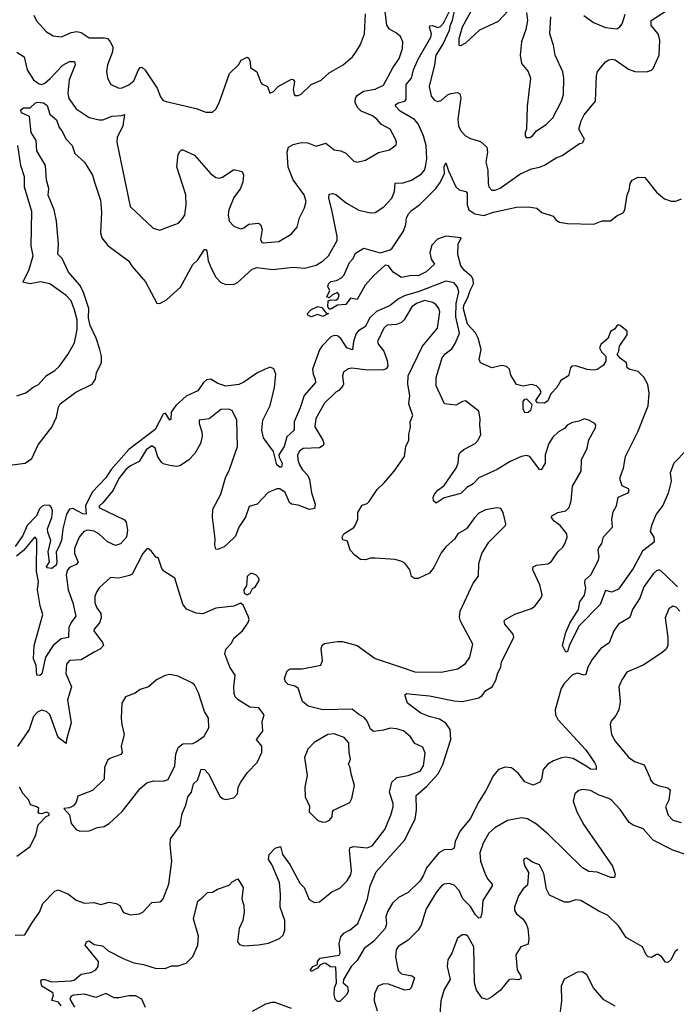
# Model space of a CAD drawing. Extents: x 2133489 to 2292442, y 756223 to 916462.
# Tile 387 of 463: x 2231121 to 2235116, y 876985 to 882970. Entities that reach past the tile are written whole.
import ezdxf

# ---------------------------------------------------------------- set-up
doc = ezdxf.new("R2010")
doc.units = 0

msp = doc.modelspace()

# ---------------------------------------------------------------- linework, layer by layer
at = {"layer": '0CON20XD'}
for points in [[(2231105, 882772.1), (2231148.8, 882745), (2231167.3, 882665), (2231205, 882605.6), (2231235, 882581.9), (2231255, 882575.6), (2231275, 882584.4), (2231307, 882613), (2231385, 882693.9), (2231425, 882715.4), (2231455.4, 882715.4), (2231458.5, 882695), (2231421.6, 882605), (2231414.2, 882524.2), (2231421.2, 882491.2), (2231465, 882427.8), (2231545, 882375.4), (2231605, 882362.2), (2231627.7, 882362.3), (2231685, 882383.3), (2231742, 882388), (2231760, 882395), (2231748.4, 882325), (2231715.5, 882255), (2231712.1, 882225), (2231794.5, 881835), (2231932.6, 881702.6), (2231975, 881691.4), (2232021.7, 881708.3), (2232086.9, 881733.1), (2232115, 881763.3), (2232125.9, 881785), (2232135.3, 881845), (2232132.5, 881905), (2232076.9, 882075), (2232085, 882150), (2232095, 882170), (2232105, 882180), (2232115, 882180), (2232185, 882147.5), (2232284, 882034), (2232315, 882011.8), (2232335, 882006.9), (2232355, 882012.5), (2232425, 882059.2), (2232475, 882048), (2232483.6, 882025), (2232478.9, 881985), (2232464.7, 881945), (2232425, 881890), (2232394.6, 881815), (2232389.1, 881785), (2232395.5, 881745), (2232424.3, 881715), (2232465, 881699.5), (2232485, 881705.6), (2232515, 881728.2), (2232573.9, 881733.9), (2232586.2, 881725), (2232595.8, 881695.8), (2232586, 881635), (2232595, 881616.2), (2232605, 881612.9), (2232697.4, 881622.6), (2232773.3, 881666.7), (2232810.5, 881709.5), (2232824, 881765), (2232853.7, 881826.3), (2232864.4, 881865), (2232851.9, 881905), (2232786.2, 881996.2), (2232754.8, 882074.8), (2232748.9, 882165), (2232756.2, 882195), (2232785, 882211.1), (2232835, 882223.5), (2232875, 882221.1), (2232925, 882200.8), (2232985, 882218.8), (2233035, 882180), (2233075, 882174), (2233105, 882159.2), (2233155, 882110), (2233175, 882104.2), (2233225, 882115.8), (2233305, 882163.1), (2233371.7, 882178.3), (2233411.2, 882208.8), (2233414.2, 882225), (2233408.1, 882245), (2233374.6, 882304.6), (2233323.1, 882333.1), (2233295, 882365.6), (2233268.6, 882385), (2233200, 882415), (2233176.8, 882436.8), (2233163.2, 882466.8), (2233165, 882492.5), (2233175, 882510), (2233213.9, 882536.1), (2233285, 882548.5), (2233335, 882572.9), (2233391.5, 882678.5), (2233430.5, 882735), (2233451.2, 882795), (2233452.9, 882835), (2233437.7, 882867.7), (2233415, 882889.4), (2233372.2, 882912.2), (2233355, 882936.2), (2233337.7, 883085)], [(2231074.8, 880265.2), (2231155, 880274.5), (2231196.4, 880303.6), (2231234.6, 880385.4), (2231316.8, 880493.2), (2231345.6, 880555), (2231357.5, 880615), (2231367.8, 880635), (2231463, 880707), (2231562, 880755), (2231582, 880785), (2231588, 880825), (2231619.2, 880885), (2231618.9, 880925), (2231610, 880965), (2231587.2, 881035), (2231550.4, 881110.4), (2231540.2, 881155), (2231542.2, 881215), (2231508.2, 881318.2), (2231487.5, 881357.5), (2231418.8, 881435), (2231379.6, 881519.6), (2231352.9, 881545), (2231356.9, 881605), (2231345.6, 881745), (2231331.4, 881815), (2231295.8, 881904.2), (2231298.1, 881945), (2231284.5, 881995), (2231278.5, 882085), (2231226, 882174), (2231221.2, 882235), (2231191.1, 882285), (2231181.2, 882381.2), (2231132, 882405), (2231128, 882422), (2231145.7, 882434.3), (2231185.9, 882434.1), (2231217.5, 882465), (2231230.2, 882469.8), (2231265.6, 882465.6), (2231288.5, 882448.5), (2231305.7, 882395.7), (2231345, 882362), (2231361.4, 882315), (2231378.6, 882295), (2231405, 882243.8), (2231440, 882205), (2231457.7, 882157.7), (2231515.8, 882105), (2231565.4, 882025.4), (2231576.5, 881983.5), (2231613.1, 881873.1), (2231618.9, 881801.1), (2231612.9, 881675), (2231621.5, 881645), (2231656.9, 881596.9), (2231784.3, 881505), (2231805, 881470), (2231886.2, 881376.2), (2231955, 881247.1), (2231975, 881245.6), (2232015, 881268), (2232100.8, 881345), (2232175, 881482.5), (2232205, 881510), (2232245, 881572.5), (2232255, 881572.5), (2232259.5, 881565), (2232267.5, 881505), (2232287.5, 881455), (2232315.4, 881405), (2232345, 881372.7), (2232375, 881360.9), (2232427.3, 881362.7), (2232445, 881370.8), (2232488.9, 881411.1), (2232535.4, 881454.6), (2232565, 881463.1), (2232662.4, 881452.4), (2232785, 881465.3), (2232855, 881459.3), (2232925, 881478.5), (2232967.3, 881505), (2232999.6, 881535), (2233052.6, 881627.4), (2233052.6, 881652.6), (2233020.6, 881815), (2233001.5, 881885), (2233005, 881908.8), (2233025, 881914.2), (2233045, 881907.5), (2233110.6, 881855), (2233185, 881812.1), (2233255, 881796.7), (2233285, 881798.1), (2233337.1, 881832.9), (2233384.7, 881885.3), (2233401.5, 881925), (2233405, 881975.7), (2233455, 881979.2), (2233505, 881994.5), (2233565.8, 882034.2), (2233583.8, 882055), (2233591.3, 882075), (2233598.9, 882125), (2233595, 882206.2), (2233577.9, 882265), (2233545, 882337.3), (2233523.7, 882363.7), (2233436.8, 882415), (2233407.5, 882445), (2233407.8, 882452.2), (2233424, 882465), (2233464, 882475), (2233473.3, 882485), (2233473.8, 882576.2), (2233505, 882615.6), (2233517.7, 882665), (2233545, 882729.5), (2233623.2, 882865), (2233626.1, 882885), (2233614.5, 882925), (2233617.1, 882932.9), (2233632.5, 882935), (2233665, 882923.6), (2233681.1, 882928.9), (2233700.4, 882949.6), (2233745, 883038.1)], [(2233767.1, 883035), (2233753.5, 882965), (2233738, 882932), (2233733.7, 882905), (2233697.7, 882825), (2233654.3, 882755.7), (2233644.8, 882695), (2233613.6, 882565), (2233625.5, 882505), (2233645, 882480.6), (2233665, 882473.3), (2233685, 882480), (2233725, 882513.5), (2233745, 882521.5), (2233785, 882528), (2233798.8, 882518.8), (2233806, 882495), (2233787.1, 882365), (2233791.9, 882325), (2233805.7, 882295), (2233834.6, 882264.6), (2233865, 882247.8), (2233925, 882229.2), (2233964.2, 882195), (2233968.5, 882165), (2233957.5, 882105), (2233968.7, 882055), (2233972, 881975), (2233976.4, 881955), (2233994.6, 881934.6), (2234015, 881934.4), (2234045, 881946.4), (2234165, 882030.4), (2234235, 882062.9), (2234285, 882073.5), (2234313.8, 882086.2), (2234385, 882130), (2234421.2, 882145), (2234527, 882217), (2234545, 882222.5), (2234558, 882245), (2234524.2, 882305), (2234536.9, 882355), (2234555, 882391.4), (2234625.4, 882475), (2234630.8, 882629.2), (2234636.7, 882655), (2234685, 882713.3), (2234705, 882726), (2234725, 882730), (2234745, 882725.8), (2234825, 882670), (2234865, 882655.7), (2234935, 882653.8), (2234965, 882663.8), (2234975.8, 882674.2), (2235012.5, 882755), (2235015.6, 882845), (2235005, 882883.8), (2234962.9, 882935), (2234964, 882965), (2235055, 883024.3)], [(2233869.1, 883025), (2233814, 882925), (2233792.5, 882855), (2233793.8, 882815), (2233805, 882814.2), (2233835, 882829.4), (2233920.4, 882909.6), (2234035, 882962.2), (2234094.2, 883025)], [(2234204.3, 883014.3), (2234211.1, 882965), (2234201.2, 882911.2), (2234174.6, 882835), (2234166.7, 882755), (2234174, 882705), (2234216, 882655), (2234230, 882615), (2234208.9, 882445), (2234204, 882305), (2234196, 882285), (2234196.2, 882265), (2234203.8, 882255), (2234225, 882254.4), (2234242, 882265), (2234265.6, 882294.4), (2234325, 882332.9), (2234365, 882374.2), (2234418.1, 882475), (2234430, 882515), (2234432, 882615), (2234426.1, 882653.9), (2234379.2, 882755), (2234369.5, 882815), (2234347.8, 882885), (2234352.7, 882987.3)], [(2231208.3, 882998.3), (2231223.3, 882963.3), (2231285, 882895.8), (2231325, 882873.1), (2231375, 882865.6), (2231435, 882893.5), (2231469.4, 882899.4), (2231495, 882893.5), (2231545, 882860.9), (2231635, 882860.4), (2231655.3, 882855.3), (2231670.8, 882840.8), (2231688.5, 882805), (2231686.2, 882775), (2231655.6, 882695), (2231650, 882655), (2231655, 882617.5), (2231675, 882578), (2231725, 882554.4), (2231745, 882556.7), (2231785.3, 882574.7), (2231815, 882599.4), (2231845, 882666.2), (2231855, 882680), (2231865, 882680.8), (2231885, 882664.3), (2231958.2, 882555), (2231978.3, 882501.7), (2231992.2, 882482.2), (2232005, 882475.8), (2232195, 882430.6), (2232255, 882409.2), (2232295, 882409.2), (2232315, 882426.2), (2232335.5, 882465), (2232397.3, 882642.7), (2232453.3, 882695), (2232470, 882725), (2232505, 882743.3), (2232515.8, 882735.8), (2232523.3, 882715), (2232525, 882680), (2232565, 882652.5), (2232588.8, 882588.8), (2232595, 882580), (2232628.8, 882565), (2232644, 882524), (2232665, 882534), (2232695, 882564.2), (2232775, 882608.8), (2232786.1, 882606.1), (2232793.3, 882595), (2232784.4, 882545.6), (2232791.2, 882515), (2232795, 882510), (2232815, 882510), (2232835, 882518), (2232893.9, 882576.1), (2232955, 882602.2), (2233005, 882648.1), (2233090, 882695), (2233146.1, 882743.9), (2233167.6, 882772.4), (2233195, 882818.8), (2233218.5, 882885), (2233225.4, 883005.4)], [(2234554, 882995), (2234613.5, 882953.5), (2234685, 882923.5), (2234755, 882915.6), (2234773.7, 882926.3), (2234787.5, 882945), (2234806, 883005)], [(2231105, 880683.3), (2231158.3, 880701.7), (2231202.8, 880737.2), (2231235, 880752), (2231285, 880807.5), (2231335, 880838), (2231363.8, 880865), (2231414, 880935), (2231454.4, 881005), (2231472, 881088), (2231470.5, 881145), (2231455, 881206), (2231435, 881260.8), (2231405, 881294.4), (2231305, 881364.3), (2231247.2, 881377.2), (2231185, 881365.4), (2231140, 881375), (2231176.9, 881445), (2231203.9, 881535), (2231191.3, 881595), (2231195.4, 881805), (2231151.8, 881951.8), (2231150.4, 882015), (2231128.7, 882085), (2231110, 882205)], [(2235180.8, 880355), (2235101.1, 880275), (2235079.5, 880215), (2235084.4, 880165), (2235067, 880093), (2235035, 880017.5), (2234994.7, 879965.3), (2234965, 879896), (2234958.2, 879858.2), (2234980, 879825), (2234982.5, 879795), (2234910.3, 879739.7), (2234854.6, 879635), (2234765, 879509.4), (2234725, 879491.2), (2234685, 879500), (2234653.9, 879416.1), (2234526, 879285), (2234469.1, 879175), (2234455, 879128.8), (2234445, 879126), (2234423.5, 879165), (2234444.5, 879245), (2234467.6, 879302.4), (2234521.5, 879385), (2234529.3, 879430.7), (2234557.6, 879472.4), (2234566.4, 879515), (2234559.2, 879545), (2234561.2, 879565), (2234596.2, 879595), (2234643.3, 879685), (2234647.5, 879705), (2234640, 879745), (2234645, 879760), (2234663.6, 879786.4), (2234674.3, 879825.7), (2234727.5, 879885), (2234723.8, 879935), (2234731.7, 879978.3), (2234753.3, 880015), (2234762, 880068), (2234822.5, 880095), (2234829.2, 880105), (2234825, 880118), (2234786.4, 880136.4), (2234774, 880174), (2234775, 880190), (2234795.6, 880244.4), (2234807.8, 880315), (2234883.1, 880465), (2234945, 880622), (2234950.9, 880700.9), (2234943.4, 880753.4), (2234917.9, 880797.9), (2234885, 880831.2), (2234834.3, 880844.3), (2234817.5, 880855), (2234812.5, 880885), (2234775, 880912.5), (2234757.5, 880935), (2234767.5, 880955), (2234770, 880985), (2234817.5, 881055), (2234816.4, 881076.4), (2234775, 881111.2), (2234765, 881115.6), (2234755, 881110), (2234740.3, 881089.7), (2234715, 881074), (2234701.2, 881035), (2234656.2, 880995), (2234650, 880975), (2234661.2, 880951.2), (2234687.5, 880925), (2234686.7, 880895), (2234672, 880868), (2234635.5, 880844.5), (2234615, 880840), (2234573.4, 880843.4), (2234506, 880866), (2234481.2, 880865), (2234472.2, 880855), (2234460, 880805), (2234413.8, 880776.2), (2234390.4, 880735), (2234353.2, 880696.8), (2234335, 880653.1), (2234315, 880640), (2234270.9, 880640.9), (2234260.8, 880655), (2234294.5, 880705), (2234286.2, 880725), (2234265, 880744.5), (2234235, 880752.5), (2234185, 880742.7), (2234145, 880752.5), (2234110.1, 880810.1), (2234101.1, 880845), (2234082.6, 880862.6), (2234055, 880867.2), (2233995, 880854.2), (2233924.5, 880884.5), (2233917.8, 880905), (2233929.3, 880965), (2233911.7, 881035), (2233895, 881067.3), (2233845, 881120), (2233822, 881212), (2233823.7, 881235), (2233849, 881281), (2233862.8, 881325), (2233882.1, 881365), (2233880.3, 881390.3), (2233869.4, 881409.4), (2233827.7, 881445), (2233805.4, 881475), (2233787, 881543), (2233789.1, 881605), (2233807.5, 881645), (2233715, 881655.3), (2233663.4, 881636.6), (2233629.4, 881600.6), (2233617.5, 881555), (2233625.6, 881515), (2233645.5, 881485), (2233595, 881436.9), (2233545, 881413.3), (2233505, 881415.7), (2233445, 881402.5), (2233393.3, 881435), (2233365, 881474), (2233345, 881477.5), (2233275, 881413.8), (2233224.3, 881355.7), (2233175, 881270), (2233135, 881278), (2233105, 881238.9), (2233055.5, 881234.5), (2233015, 881210), (2233005, 881210), (2232996.2, 881225), (2232998.3, 881261.7), (2233012.5, 881267.5), (2233045, 881265.8), (2233059.2, 881275), (2233066.2, 881295), (2233055, 881312.5), (2233025, 881297.5), (2233005, 881280), (2232990, 881285), (2233007.5, 881325), (2232997, 881347), (2233000, 881365), (2233015, 881378.8), (2233050, 881385), (2233079.3, 881400.7), (2233095, 881420), (2233128.1, 881495), (2233151.2, 881518.8), (2233165, 881551.1), (2233215, 881580.6), (2233315, 881552.7), (2233375, 881570.6), (2233387.8, 881582.2), (2233455.7, 881685), (2233470, 881725), (2233474.2, 881765), (2233488.3, 881791.7), (2233505, 881811.2), (2233555, 881847.5), (2233652.5, 881945), (2233679.1, 881980.9), (2233706, 882035), (2233704.5, 882075), (2233715, 882100), (2233730.6, 882050.6), (2233774.4, 881955), (2233795, 881937.1), (2233835, 881925.6), (2233844.3, 881915), (2233843.5, 881845), (2233854.8, 881814.8), (2233891, 881791), (2233945, 881780.9), (2234005, 881800.7), (2234145, 881830), (2234215, 881833.3), (2234267.5, 881825), (2234298.3, 881798.3), (2234366.2, 881776.2), (2234385, 881752.5), (2234405, 881740), (2234455, 881731.2), (2234615, 881727.5), (2234665, 881747.1), (2234715, 881748), (2234755, 881778.8), (2234793.9, 881796.1), (2234803.8, 881815), (2234817.1, 881905), (2234830, 881935), (2234836.1, 881973.9), (2234847.5, 881995), (2234885, 882013.8), (2234925, 882011.2), (2234995, 881921.2), (2235045, 881882), (2235085, 881866.2), (2235113.6, 881866.4), (2235147.7, 881882.3)], [(2235123.6, 879523.6), (2235049.6, 879595), (2235015, 879625.6), (2234995, 879620), (2234975, 879600.8), (2234918.1, 879521.9), (2234895.3, 879454.7), (2234850.5, 879385), (2234833.1, 879336.9), (2234764.4, 879295), (2234735.5, 879255), (2234707.5, 879182.5), (2234654.2, 879145.8), (2234605, 879080.8), (2234577.1, 879035), (2234565, 878988.8), (2234555, 878985.7), (2234515, 878996.9), (2234485, 878988.2), (2234434.4, 878935.6), (2234416.8, 878905), (2234379.5, 878775), (2234381.1, 878745), (2234396.3, 878716.3), (2234564.7, 878534.7), (2234619.4, 878455), (2234629.2, 878435), (2234628.8, 878411.2), (2234595, 878413.3), (2234571.3, 878431.3), (2234489.6, 878479.6), (2234445, 878487.3), (2234417, 878483), (2234370, 878465), (2234335, 878443.8), (2234307.3, 878412.7), (2234295.6, 878354.4), (2234285.8, 878334.2), (2234245, 878316.2), (2234195, 878337.5), (2234155, 878390.6), (2234113.1, 878423.1), (2234075, 878427.3), (2234035, 878411.9), (2234003.4, 878376.6), (2233957.8, 878285), (2233910.3, 878209.7), (2233865, 878114.3), (2233801.2, 878038.8), (2233771.5, 877975), (2233765, 877933.3), (2233750, 877925), (2233705, 877923.6), (2233671.4, 877905), (2233597.5, 877815), (2233575.8, 877765), (2233555, 877734.1), (2233485, 877665.3), (2233426.1, 877633.9), (2233389.8, 877600.2), (2233360.2, 877549.8), (2233349.2, 877515), (2233353.3, 877473.3), (2233345.9, 877445), (2233275, 877366.2), (2233217, 877323), (2233175, 877252), (2233139.2, 877215), (2233092, 877135), (2233090, 877115), (2233115, 877093.8), (2233120, 877065), (2233112.2, 877045), (2233068.9, 877001.1), (2233055, 877002.7), (2233041.1, 877015), (2233035.6, 877045), (2233036.7, 877085), (2233048.6, 877115), (2233045, 877210), (2233012, 877212), (2232985, 877233.8), (2232975, 877234), (2232950, 877225), (2232932.5, 877205), (2232895, 877184), (2232890, 877195), (2232904.6, 877215.4), (2232933.8, 877226.2), (2232934.4, 877245), (2232949.2, 877265), (2233065, 877283.3), (2233071.2, 877295), (2233066.2, 877355), (2233076.2, 877395), (2233092.7, 877417.3), (2233132.1, 877437.9), (2233178.9, 877475), (2233215.8, 877565), (2233237.2, 877625), (2233253.5, 877705), (2233290.1, 877789.9), (2233465.4, 877984.6), (2233527.4, 878112.6), (2233535.2, 878165), (2233533.6, 878255), (2233598.8, 878311.2), (2233667.4, 878385), (2233696.8, 878443.2), (2233743.8, 878595), (2233741.3, 878655), (2233715, 878692.9), (2233675, 878718.2), (2233613.5, 878733.5), (2233562.9, 878755), (2233481.4, 878815), (2233463.9, 878866.1), (2233476.4, 878873.6), (2233510.3, 878870.3), (2233615, 878860.8), (2233765, 878828.9), (2233815, 878826.2), (2233915, 878847.9), (2233935, 878861.1), (2233958.1, 878891.9), (2233995.4, 878915), (2234018.7, 878955), (2234030.3, 878999.8), (2234048.2, 879035), (2234052.8, 879067.2), (2234128.6, 879215), (2234124.2, 879235), (2234073.8, 879295), (2234068.8, 879315), (2234076.7, 879325), (2234134.1, 879355.9), (2234235, 879390), (2234255, 879405.6), (2234293.6, 879455), (2234300.9, 879475), (2234285.4, 879535), (2234242.5, 879625), (2234245, 879643.3), (2234265.5, 879654.5), (2234335, 879663.1), (2234355, 879674.4), (2234395.3, 879734.7), (2234425, 879763.3), (2234438.2, 879785), (2234452.2, 879825), (2234450.6, 879845), (2234408.8, 879895), (2234372.4, 879922.4), (2234357.5, 879945), (2234358.9, 879955), (2234395, 879974.6), (2234445, 879985.4), (2234463.8, 880005), (2234476.9, 880045), (2234484.6, 880135.4), (2234538.1, 880225), (2234540, 880295), (2234574.4, 880365), (2234583.2, 880416.8), (2234625, 880490), (2234626.2, 880505), (2234620, 880515), (2234585, 880536.2), (2234555, 880543.3), (2234525, 880530), (2234485, 880522.5), (2234453.3, 880505), (2234435.7, 880484.3), (2234398.8, 880465), (2234365, 880432), (2234340.5, 880395), (2234319.5, 880325), (2234318.9, 880275), (2234295, 880233.3), (2234285, 880236.7), (2234225.7, 880315.7), (2234205, 880322), (2234175, 880315.7), (2234105, 880285.5), (2234026.9, 880235), (2233915, 880184.6), (2233881.2, 880148.8), (2233842.6, 880127.4), (2233805, 880089.5), (2233705, 880063.1), (2233655, 880032), (2233640, 880045), (2233637.5, 880065), (2233645.8, 880085), (2233665, 880110), (2233705, 880138), (2233776.1, 880243.9), (2233790, 880275), (2233794.2, 880325), (2233801.3, 880338.7), (2233822.9, 880357.1), (2233892, 880395), (2233910.8, 880415), (2233928, 880448), (2233921.2, 880505), (2233923.6, 880543.6), (2233915, 880590), (2233833.3, 880653.3), (2233815, 880650), (2233775, 880626.9), (2233705.6, 880635.6), (2233655.5, 880745.5), (2233656.2, 880795), (2233691.2, 880915), (2233709.9, 880940.1), (2233750.8, 880969.2), (2233774, 881006), (2233797.3, 881065), (2233775.7, 881165), (2233777.8, 881245), (2233793.8, 881315), (2233784.6, 881345), (2233765, 881370.9), (2233715, 881380.8), (2233545, 881316.6), (2233466.4, 881293.6), (2233426.4, 881273.6), (2233375, 881232.5), (2233293, 881197), (2233249.6, 881155), (2233226.1, 881105), (2233181.9, 881078.1), (2233167.9, 881062.1), (2233151.9, 881015), (2233146.7, 880963.3), (2233112.1, 880975), (2233075, 881031.4), (2233055, 881048.6), (2233035, 881050), (2233015, 881042.5), (2232961.7, 880988.3), (2232945, 880962.9), (2232902.2, 880845), (2232906.9, 880815), (2232920, 880785), (2232920.3, 880765), (2232853.2, 880686.8), (2232828.7, 880611.4), (2232790.7, 880525), (2232791.1, 880475), (2232746.8, 880435), (2232731.4, 880375), (2232698.6, 880325), (2232700, 880310), (2232719.4, 880275), (2232715, 880250), (2232705, 880250), (2232686.7, 880265), (2232665.8, 880345), (2232605, 880427.5), (2232593.8, 880475), (2232600.8, 880535), (2232645.7, 880624.3), (2232671.8, 880735), (2232680, 880815), (2232668.7, 880848.7), (2232645, 880857.5), (2232615, 880846.6), (2232565, 880822.2), (2232485, 880766.3), (2232455, 880753), (2232375, 880742.8), (2232328, 880758), (2232285, 880785.2), (2232258.6, 880781.4), (2232239.6, 880765), (2232205, 880713.3), (2232135, 880680.8), (2232070.8, 880625), (2232043.1, 880585), (2232040.7, 880539.3), (2232035, 880536.2), (2232008.6, 880578.6), (2231995, 880573.3), (2231945, 880478.2), (2231785, 880357.7), (2231677.8, 880235), (2231644.7, 880185), (2231561.6, 880098.4), (2231522.1, 880015), (2231525.4, 879964.6), (2231505, 879967.3), (2231445, 879998.9), (2231424.3, 879995), (2231406, 879964), (2231384.6, 879875), (2231376.7, 879803.3), (2231359.4, 879765), (2231342.5, 879735), (2231347.5, 879675), (2231343.3, 879655), (2231316.2, 879633.8), (2231287.3, 879637.3), (2231285.6, 879645), (2231302.2, 879675), (2231295.4, 879735), (2231310, 879805), (2231291.8, 879855), (2231291, 879875), (2231316.6, 879943.4), (2231320.7, 879985), (2231315.5, 880005.5), (2231305, 880016.3), (2231275, 880019.3), (2231257.3, 880012.7), (2231242.9, 879997.1), (2231223.3, 879955), (2231167.6, 879895), (2231139.8, 879835), (2231095, 879767.1)], [(2233415, 878659.5), (2233375, 878662.9), (2233335, 878651.2), (2233273.9, 878643.9), (2233255, 878657.1), (2233235.4, 878705), (2233217.9, 878727.9), (2233185, 878746.2), (2233145, 878779.6), (2232965, 878775.4), (2232876.7, 878796.7), (2232842.5, 878825), (2232815, 878905.7), (2232795, 878919.4), (2232755, 878929.2), (2232738, 878945), (2232732, 878965), (2232748.8, 879011.2), (2232766.5, 879023.5), (2232840, 879025), (2232954.2, 879045.8), (2232963.1, 879075), (2232955.5, 879145), (2232962.2, 879167.8), (2232975, 879178.5), (2233055, 879190), (2233085, 879190.6), (2233175, 879165.6), (2233285, 879087.8), (2233455, 879030), (2233526.2, 879006.2), (2233685, 879003.5), (2233786.7, 879025), (2233834.4, 879055.6), (2233859.4, 879095), (2233879.2, 879175), (2233803.8, 879313.8), (2233797.9, 879337.9), (2233800.5, 879375), (2233880.8, 879545), (2233913.2, 879586.8), (2233915.5, 879665), (2233933.5, 879725), (2233975, 879794), (2234077.5, 879895), (2234080, 879905), (2234062, 879975), (2234048, 879998), (2234025, 880003.3), (2233955, 879990.6), (2233915, 879970), (2233887.8, 879942.2), (2233840.8, 879875), (2233786.7, 879845), (2233767.6, 879812.4), (2233713.6, 879766.4), (2233685, 879729.2), (2233640.5, 879639.5), (2233615, 879605.7), (2233545, 879572.5), (2233524.3, 879574.3), (2233506.2, 879585), (2233494.3, 879625), (2233465.6, 879665.6), (2233446.4, 879676.4), (2233405, 879688.9), (2233285, 879696.5), (2233255, 879697.3), (2233225, 879687.1), (2233195, 879689.4), (2233160, 879715), (2233132.5, 879745), (2233115, 879800), (2233087.5, 879807.5), (2233084.4, 879825), (2233094, 879845), (2233155, 879883.8), (2233165, 879900), (2233179.2, 879935), (2233179.2, 879975), (2233205, 880018.8), (2233235, 880030), (2233247.9, 880042.1), (2233295.7, 880114.3), (2233340, 880155), (2233400, 880225), (2233462, 880315), (2233470.8, 880375), (2233489.2, 880415), (2233488.3, 880451.7), (2233498.3, 880491.7), (2233498, 880525), (2233514, 880565), (2233488.4, 880635), (2233495.4, 880685), (2233482.2, 880755), (2233485.6, 880805), (2233572.9, 880985), (2233663.8, 881095), (2233677.7, 881195), (2233671.8, 881215), (2233655, 881237.8), (2233635, 881250.4), (2233585, 881264), (2233534.8, 881245.2), (2233508.2, 881225), (2233459.7, 881145), (2233445, 881130.3), (2233415, 881117.4), (2233357.1, 881112.9), (2233336.2, 881095), (2233298.5, 881015), (2233304.3, 880995), (2233336.9, 880955), (2233357.8, 880897.8), (2233361.4, 880865), (2233351.8, 880848.2), (2233335, 880841.5), (2233240.6, 880840.6), (2233142.8, 880852.8), (2233121.9, 880848.1), (2233092.1, 880827.9), (2233085.6, 880805), (2233092.5, 880755), (2233088, 880745), (2233064.2, 880715.8), (2233045, 880705.6), (2232975, 880638.9), (2232923.2, 880545), (2232916.2, 880495), (2232966.6, 880415), (2232972.3, 880395), (2232968.8, 880381.2), (2232945, 880368.1), (2232846.7, 880363.3), (2232823.3, 880346.7), (2232812, 880325), (2232813.1, 880295), (2232823.5, 880265), (2232843.1, 880233.1), (2232875, 880199.1), (2232884.8, 880175), (2232897.2, 880095), (2232918.8, 880025), (2232915, 879999.2), (2232885, 879993.6), (2232815, 880018.7), (2232774.7, 880024.7), (2232762.7, 880035), (2232735.9, 880095.9), (2232705, 880117.5), (2232685, 880118.1), (2232633.3, 880096.7), (2232566.7, 880025), (2232518.6, 880011.4), (2232495.7, 879945.7), (2232455.5, 879885), (2232435, 879830), (2232385, 879783.1), (2232365, 879765.8), (2232325, 879750), (2232315, 879752.5), (2232308, 879775), (2232311.2, 879815), (2232294.4, 879945), (2232295.7, 879995), (2232345.5, 880085), (2232374.5, 880185), (2232398.9, 880235), (2232446.4, 880375), (2232442.9, 880535), (2232413.3, 880595), (2232392.3, 880602.3), (2232345, 880600.8), (2232275, 880544.4), (2232213.3, 880535), (2232212.9, 880515), (2232230.7, 880465), (2232231.6, 880438.4), (2232222.1, 880395), (2232187.6, 880332.4), (2232148.1, 880291.9), (2232095, 880258.5), (2232075, 880253.8), (2232035, 880260.6), (2231995, 880270), (2231985, 880280), (2231962.6, 880312.6), (2231944.8, 880364.8), (2231925, 880380), (2231891.2, 880355), (2231848.7, 880285), (2231795, 880258.5), (2231767, 880235), (2231725, 880181.8), (2231690.1, 880109.9), (2231627.6, 880032.4), (2231606.2, 880015), (2231604, 880005), (2231759.4, 879929.4), (2231769.2, 879915), (2231778, 879868), (2231770.5, 879825), (2231735, 879784.4), (2231705, 879773.1), (2231655, 879796.8), (2231602.5, 879845), (2231575, 879861.6), (2231535, 879867.6), (2231511.1, 879858.9), (2231482.8, 879825), (2231454.8, 879755), (2231454.7, 879725), (2231476.8, 879673.2), (2231465, 879659.1), (2231425, 879640.8), (2231412.5, 879625), (2231404, 879595), (2231410.2, 879550.2), (2231415.9, 879505), (2231444.7, 879425), (2231462.1, 879345), (2231434, 879306), (2231420.3, 879275), (2231419.2, 879215), (2231373.2, 879206.8), (2231325.9, 879165), (2231279.2, 879095), (2231255.9, 878994.1), (2231245, 878984), (2231226.4, 878986.4), (2231221.8, 879045), (2231204.7, 879085), (2231209.7, 879165), (2231263.3, 879355), (2231246.5, 879406.5), (2231229.5, 879505), (2231235.2, 879555), (2231224, 879615), (2231225, 879810), (2231215, 879824), (2231205, 879816.9), (2231145, 879742.9), (2231101.3, 879708.7)], [(2232895, 881164), (2232874.1, 881174.1), (2232873.3, 881185), (2232892.7, 881207.3), (2232935, 881227.5), (2232960.7, 881220.7), (2232985, 881187.5), (2233000, 881185), (2232965, 881166.2), (2232935, 881178), (2232895, 881164)], [(2234195, 880580.8), (2234184.7, 880604.7), (2234185, 880650), (2234195, 880663.8), (2234205, 880666.2), (2234236, 880636), (2234237.7, 880627.7), (2234229.4, 880595), (2234215, 880581.9), (2234195, 880580.8)], [(2231095, 877406), (2231153.8, 877406.2), (2231195, 877478.8), (2231242.9, 877545), (2231263, 877597), (2231335, 877672.9), (2231355, 877681.4), (2231418.8, 877655), (2231465, 877618), (2231515, 877600), (2231575, 877602.9), (2231615, 877591.9), (2231665, 877605.5), (2231708.5, 877598.5), (2231731.2, 877585), (2231753.6, 877543.6), (2231795, 877528.8), (2231850, 877535), (2231870, 877545), (2231925, 877603.3), (2231975, 877607.5), (2231985, 877614), (2231995, 877626.7), (2232029.5, 877715), (2232047.3, 877855), (2232036.4, 877955), (2232038.8, 877991.2), (2232097.3, 878072.7), (2232110.9, 878145), (2232133.1, 878195), (2232144.5, 878245), (2232166.4, 878275), (2232178.6, 878325), (2232203, 878347), (2232212.9, 878375), (2232225, 878414), (2232245, 878411.4), (2232269.4, 878385), (2232339.1, 878249.1), (2232355, 878236), (2232375, 878230.8), (2232425, 878240), (2232446.2, 878265), (2232451.2, 878305), (2232466.2, 878335), (2232506.9, 878393.1), (2232566, 878455), (2232594.2, 878515), (2232594.3, 878555), (2232562.9, 878595), (2232600.8, 878645), (2232595.9, 878704.1), (2232608.8, 878745), (2232576.7, 878786.7), (2232522, 878792), (2232451.2, 878835), (2232433, 878853), (2232425.5, 878875), (2232423.6, 878915), (2232433.5, 878985), (2232400.6, 879035), (2232369.2, 879115), (2232376.6, 879143.4), (2232410.5, 879179.5), (2232425, 879211.2), (2232476.2, 879255), (2232512.5, 879305), (2232516.7, 879325), (2232511.2, 879345), (2232480.5, 879410.5), (2232465, 879423.3), (2232424.4, 879405.6), (2232315, 879393.1), (2232235, 879359.2), (2232195, 879362.5), (2232137.3, 879387.3), (2232115, 879416.7), (2232065.8, 879575), (2231998.6, 879618.6), (2231985.6, 879635), (2231965, 879700), (2231951.7, 879701.7), (2231921.2, 879741.2), (2231905, 879753.8), (2231895, 879753.8), (2231870, 879725), (2231805, 879600.5), (2231788.8, 879591.2), (2231725, 879575.7), (2231675, 879580), (2231605, 879516), (2231590, 879495), (2231579.4, 879465), (2231577.8, 879425), (2231590, 879395), (2231615, 879360), (2231617.8, 879335), (2231606.3, 879303.7), (2231574.4, 879265), (2231573.1, 879255), (2231625.5, 879185), (2231630.9, 879165), (2231613.3, 879145), (2231575, 879125.2), (2231495, 879078.7), (2231424.5, 879075.5), (2231406.6, 879053.4), (2231401.5, 878995), (2231437.5, 878915), (2231412.5, 878835), (2231434.5, 878695), (2231405.7, 878595), (2231405, 878570), (2231355, 878606.9), (2231305, 878746.4), (2231285, 878764.6), (2231255, 878773.6), (2231228.9, 878761.1), (2231205.5, 878735), (2231178.6, 878655), (2231108.3, 878551.7)], [(2232505, 879474), (2232523.3, 879485), (2232537.5, 879512.5), (2232555, 879520), (2232579.3, 879560.7), (2232576.7, 879575), (2232557.5, 879595), (2232535, 879603.3), (2232525, 879603.3), (2232506.2, 879585), (2232501.7, 879528.3), (2232486, 879505), (2232488, 879485), (2232505, 879474)], [(2235137.1, 879375), (2235115, 879400), (2235095, 879405.6), (2235071.1, 879388.9), (2235048.1, 879335), (2235065.6, 879215), (2235064.5, 879165), (2235055.4, 879144.6), (2235029.1, 879120.9), (2234915, 879046.2), (2234815.7, 879004.3), (2234785, 878958), (2234766.7, 878915), (2234774.2, 878825), (2234765.8, 878775), (2234749.2, 878740.8), (2234720, 878705), (2234714, 878685), (2234721.4, 878625), (2234744.2, 878585), (2234825, 878488), (2234861.7, 878461.7), (2234920, 878440), (2234954.5, 878364.5), (2234961.4, 878345), (2234975, 878330), (2235005, 878315.6), (2235065, 878300), (2235078.8, 878288.8), (2235070.6, 878225), (2235050.6, 878185), (2235067.8, 878135), (2235094.6, 878104.6), (2235145, 878090)], [(2231487, 878037), (2231545, 878040), (2231595, 878058.8), (2231635, 878066.2), (2231665, 878083.8), (2231745, 878156.7), (2231855, 878296.2), (2231895, 878332), (2231935, 878344.2), (2231995, 878340.8), (2232025, 878352), (2232065.6, 878435), (2232071.9, 878505), (2232085, 878546.2), (2232115, 878567.5), (2232175, 878571.1), (2232195, 878581.1), (2232244.7, 878615.3), (2232272.2, 878665), (2232270.8, 878725), (2232245.5, 878765.5), (2232209.1, 878879.1), (2232185, 878926.7), (2232169.7, 878939.7), (2232085, 878978.8), (2232035, 878988.8), (2232006.1, 878983.9), (2231952.9, 878957.1), (2231905, 878913.8), (2231855, 878898), (2231824.2, 878875.8), (2231765, 878853.3), (2231742, 878815), (2231739.2, 878725), (2231743.9, 878686.1), (2231757.1, 878625), (2231738, 878555), (2231746, 878515), (2231736.3, 878503.7), (2231670.6, 878479.4), (2231655, 878466.7), (2231636.7, 878425), (2231636.1, 878353.9), (2231565, 878283.8), (2231475, 878250), (2231465.9, 878214.1), (2231448.8, 878191.2), (2231425, 878180), (2231390, 878175), (2231425, 878137.5), (2231434.2, 878084.2), (2231465, 878047.5), (2231487, 878037)], [(2231374.3, 876975), (2231357, 876997), (2231317.5, 877007.5), (2231327, 877043), (2231324, 877055), (2231257.1, 877095), (2231250, 877125), (2231255, 877136.2), (2231275, 877135.7), (2231315, 877120.6), (2231435, 877127.5), (2231455, 877134.5), (2231495, 877168.8), (2231555, 877177.5), (2231585.7, 877195), (2231598.9, 877215), (2231600.8, 877245), (2231520, 877345), (2231528.8, 877365), (2231545, 877370.8), (2231575, 877348.6), (2231625, 877339.2), (2231660.4, 877310.4), (2231755, 877260.3), (2231815, 877236.8), (2231875, 877227.2), (2231945, 877204.7), (2232006.7, 877203.3), (2232045, 877218.2), (2232085, 877218.2), (2232135, 877235.6), (2232174.4, 877275), (2232204.6, 877345), (2232208.6, 877398.6), (2232178, 877505), (2232205, 877612.5), (2232235, 877636.7), (2232265, 877663.8), (2232295, 877666.2), (2232324.5, 877685.5), (2232395, 877710), (2232415, 877730), (2232448.3, 877748.3), (2232480.8, 877695), (2232472.5, 877625), (2232485.6, 877585), (2232486.9, 877545), (2232478.9, 877495), (2232456.4, 877445), (2232447.1, 877365), (2232459.3, 877349.3), (2232485, 877340.5), (2232575, 877346.2), (2232635, 877356.4), (2232702, 877385), (2232724.3, 877405), (2232733.7, 877436.3), (2232733.8, 877495), (2232706.7, 877575), (2232708.9, 877655), (2232701.5, 877725), (2232655.8, 877835), (2232636, 877865), (2232638.8, 877895), (2232675, 877934), (2232707.5, 877945), (2232721.2, 877895), (2232765, 877833.8), (2232825, 877721.1), (2232851.9, 877695), (2232882, 877622), (2232915, 877604.2), (2232945, 877608.6), (2233021.1, 877668.9), (2233069.1, 877690.9), (2233114.2, 877735.8), (2233135.5, 877774.5), (2233140, 877795), (2233128.3, 877921.7), (2233132.8, 877937.2), (2233155, 877944.5), (2233235, 877936.5), (2233265, 877947.5), (2233343.1, 878046.9), (2233380.5, 878135), (2233394.4, 878185), (2233394.4, 878205), (2233372.3, 878275), (2233384.7, 878335.3), (2233416, 878364), (2233485, 878375.7), (2233558.4, 878401.6), (2233578.2, 878435), (2233587.7, 878512.3), (2233575, 878548.8), (2233525, 878570), (2233500.2, 878610.2), (2233457.6, 878647.6), (2233415, 878659.5)], [(2232965, 878092), (2232985, 878094), (2233005.5, 878104.5), (2233022.5, 878125), (2233024, 878155), (2233031.2, 878165), (2233129.4, 878210.6), (2233141.5, 878235), (2233158.9, 878315), (2233137.5, 878385), (2233132, 878425), (2233122, 878445), (2233133.8, 878475), (2233125.7, 878515), (2233124.4, 878575), (2233096, 878606), (2233035, 878630), (2232995.3, 878624.7), (2232913.9, 878576.1), (2232875, 878536.2), (2232854.5, 878485.5), (2232870.6, 878375), (2232855.8, 878305), (2232858, 878245), (2232885, 878190), (2232882.5, 878155), (2232935, 878101.2), (2232965, 878092)], [(2231104.5, 877885.5), (2231185, 877943.3), (2231219.2, 878015), (2231233.3, 878075), (2231283.3, 878126.7), (2231300, 878135), (2231300, 878145), (2231285, 878152.5), (2231255, 878142.5), (2231240, 878145), (2231233.3, 878155), (2231237.5, 878175), (2231225.9, 878185.9), (2231188.3, 878198.3), (2231176.7, 878225), (2231142, 878265), (2231120, 878305)], [(2235185, 877891.5), (2235095, 877922.1), (2234975, 877982.9), (2234915, 878050.7), (2234853.2, 878073.2), (2234829.6, 878089.6), (2234775, 878168.8), (2234725, 878224.5), (2234705, 878236.8), (2234646.4, 878256.4), (2234595, 878283.5), (2234545, 878291.4), (2234523.3, 878285), (2234498.8, 878265), (2234489.1, 878219.1), (2234511.1, 878155), (2234554.4, 878075), (2234728.1, 877825), (2234743.8, 877775), (2234740, 877755), (2234717.5, 877755), (2234635, 877788.6), (2234585, 877793.1), (2234545, 877814), (2234337.8, 878017.8), (2234265, 878080), (2234211.9, 878111.9), (2234175, 878118.8), (2234088.8, 878101.2), (2234011.9, 878058.1), (2233975, 878024.2), (2233940.4, 877965), (2233921.8, 877905), (2233924.6, 877855), (2233951, 877781), (2233967.2, 877747.2), (2233995.6, 877715), (2233996.5, 877705), (2233939.6, 877615), (2233933.3, 877536.7), (2233925, 877510), (2233915, 877508.6), (2233895, 877528.8), (2233865, 877579.6), (2233818.4, 877625), (2233795, 877675.6), (2233765, 877708.6), (2233735, 877720), (2233705, 877715.6), (2233688, 877705), (2233654.7, 877665.3), (2233594.6, 877565.4), (2233563.3, 877465), (2233546.7, 877435), (2233484.3, 877375), (2233424.7, 877335.3), (2233411.5, 877315), (2233407, 877273), (2233425, 877190.6), (2233445, 877170.9), (2233508.8, 877158.8), (2233523.3, 877145), (2233504.2, 877085.8), (2233492.5, 877075), (2233465, 877070), (2233365, 877106.2), (2233335, 877110), (2233300.8, 877095), (2233281.1, 877048.9), (2233278.5, 877005), (2233295.5, 876945)], [(2235125, 877317.1), (2235109.2, 877305), (2235082.5, 877255), (2235065, 877238.8), (2235051.2, 877241.2), (2235026.2, 877275), (2235005, 877288), (2234995, 877288), (2234965, 877268.8), (2234945, 877274), (2234933.3, 877285), (2234910, 877335), (2234811.2, 877391.2), (2234765, 877461.1), (2234697.1, 877527.1), (2234645, 877550.9), (2234535, 877615.6), (2234505, 877618.9), (2234463.4, 877606.6), (2234436.6, 877606.6), (2234345, 877649.2), (2234325.8, 877685), (2234310.5, 877780.5), (2234285, 877832.5), (2234246.4, 877846.4), (2234205, 877872.5), (2234190.7, 877869.3), (2234187.5, 877855), (2234193.8, 877825), (2234216.7, 877785), (2234211.7, 877708.3), (2234185, 877686.7), (2234156, 877645), (2234132, 877575), (2234131.2, 877555), (2234143.8, 877535), (2234182.5, 877505), (2234203, 877473), (2234212.7, 877445), (2234220, 877385), (2234215, 877351.2), (2234170, 877335), (2234139.6, 877285), (2234148.9, 877195), (2234171.1, 877155), (2234170, 877140), (2234155, 877132.5), (2234115, 877138.2), (2234096.9, 877133.1), (2234045, 877068.1), (2233995, 877030.6), (2233965, 877014), (2233935, 877021.2), (2233900.3, 877070.3), (2233888, 877115), (2233884.4, 877335), (2233848.9, 877398.9), (2233835, 877407.1), (2233813, 877407), (2233785, 877387.5), (2233750, 877295), (2233726.9, 877255), (2233722.5, 877215), (2233741.4, 877135), (2233705, 877073.8), (2233683.1, 877005), (2233678.1, 876925)], [(2234744.4, 876974.4), (2234675, 877012.9), (2234612.9, 877085), (2234573, 877163), (2234545, 877182), (2234515, 877179.2), (2234435, 877136.7), (2234416, 877095), (2234418.1, 877005), (2234408, 876925)], [(2231886.2, 876966.2), (2231865, 877016), (2231825.4, 877035.4), (2231785, 877036.4), (2231725, 877023.2), (2231696.1, 877023.9), (2231645, 877051.1), (2231585, 877026.9), (2231515, 877045.5), (2231449.1, 877040.9), (2231435.7, 877034.3), (2231426, 877015), (2231455, 876966.7)], [(2232775, 876958.7), (2232675, 876995.5), (2232655, 876996.2), (2232616.2, 876985), (2232535, 876940)]]:
    msp.add_lwpolyline(points, dxfattribs=at)

doc.saveas('drawing.dxf')
